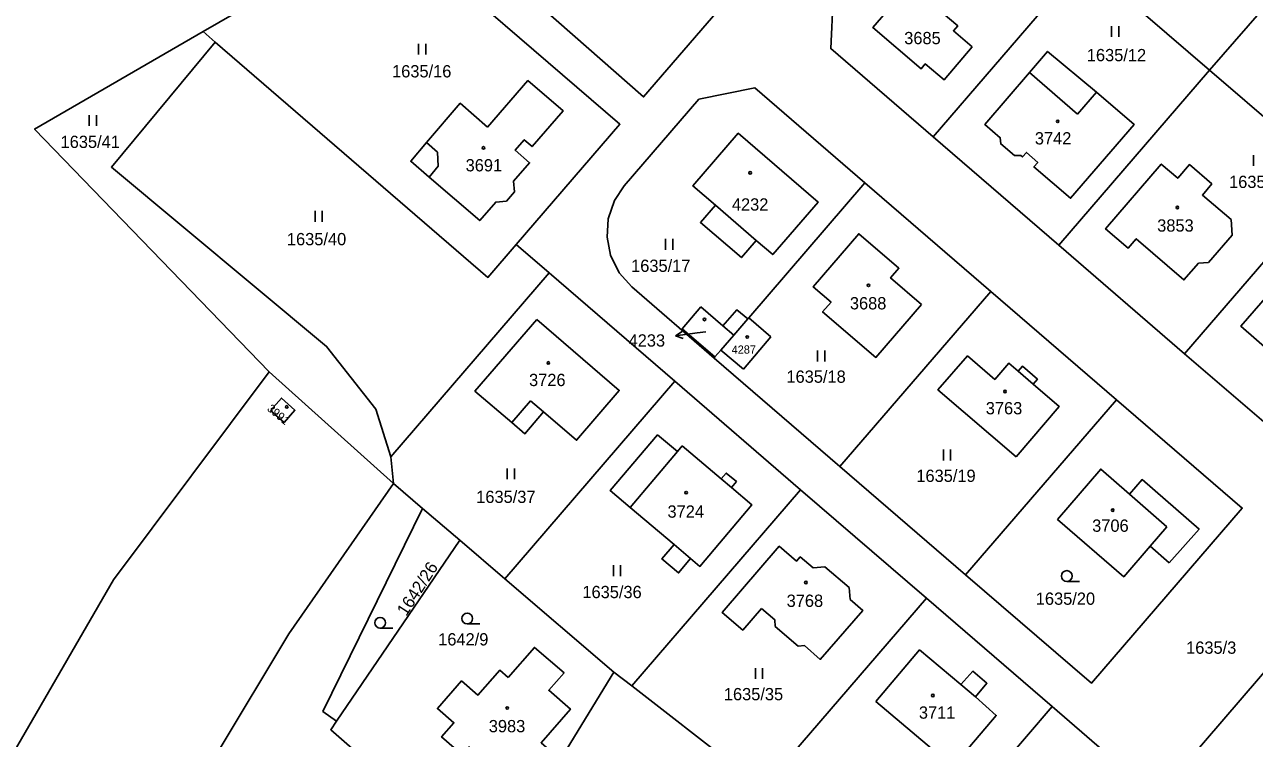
# Model space of a CAD drawing. Extents: x -679220 to -673243, y -1075091 to -1066557.
# Drawn here: x -677370.2 to -677199.8, y -1071791.5 to -1071692.7 of the extents above; entities that cross this region are included whole.
import ezdxf

# ---------------------------------------------------------------- set-up
doc = ezdxf.new("R2010")
doc.units = 0
for name, color, linetype in [('Hranice parcel', 7, 'Continuous'), ('Parcelní čísla', 7, 'Continuous'), ('Pop  PČ popisy', 7, 'Continuous'), ('Vnitřní kresba', 7, 'Continuous'), ('Značky budov', 7, 'Continuous'), ('Značky kultur', 7, 'Continuous')]:
    doc.layers.add(name, color=color, linetype=linetype)

msp = doc.modelspace()

# ---------------------------------------------------------------- linework, layer by layer
at = {"layer": 'Hranice parcel'}
for p, q in [((-677179.76, -1071668.57), (-677206.02, -1071699.04)), ((-677345.49, -1071693.69), (-677319.82, -1071678.84)), ((-677223.45, -1071684.02), (-677244.35, -1071708.26)), ((-677206.02, -1071699.04), (-677223.45, -1071684.02)), ((-677345.49, -1071693.69), (-677343.8, -1071695.15)), ((-677206.02, -1071699.04), (-677226.92, -1071723.27)), ((-677188.6, -1071714.05), (-677206.02, -1071699.04)), ((-677226.92, -1071723.27), (-677244.35, -1071708.26)), ((-677269.88, -1071733.31), (-677253.79, -1071714.64)), ((-677253.79, -1071714.64), (-677236.36, -1071729.65)), ((-677188.6, -1071714.05), (-677209.5, -1071738.28)), ((-677302.09, -1071723.18), (-677297.54, -1071727.1)), ((-677209.5, -1071738.28), (-677226.92, -1071723.27)), ((-677297.54, -1071727.1), (-677319.49, -1071752.57)), ((-677297.54, -1071727.1), (-677280.12, -1071742.11)), ((-677257.25, -1071753.9), (-677236.36, -1071729.65)), ((-677236.36, -1071729.65), (-677218.94, -1071744.66)), ((-677279.11, -1071734.83), (-677276.5, -1071731.78)), ((-677270.01, -1071733.46), (-677269.88, -1071733.31)), ((-677269.88, -1071733.31), (-677266.8, -1071735.93)), ((-677274.56, -1071738.74), (-677279.11, -1071734.83)), ((-677266.8, -1071735.93), (-677270.63, -1071740.43)), ((-677274.68, -1071738.88), (-677274.56, -1071738.74)), ((-677273.73, -1071737.78), (-677274.56, -1071738.74)), ((-677270.63, -1071740.43), (-677273.73, -1071737.78)), ((-677192.07, -1071753.3), (-677209.5, -1071738.28)), ((-677257.25, -1071753.9), (-677274.68, -1071738.88)), ((-677319.11, -1071756.26), (-677336.34, -1071740.8)), ((-677280.12, -1071742.11), (-677303.68, -1071769.45)), ((-677280.12, -1071742.11), (-677262.7, -1071757.12)), ((-677239.83, -1071768.91), (-677218.94, -1071744.66)), ((-677319.49, -1071752.57), (-677319.11, -1071756.26)), ((-677239.83, -1071768.91), (-677257.25, -1071753.9)), ((-677315.09, -1071759.7), (-677319.11, -1071756.26)), ((-677262.7, -1071757.12), (-677286.1, -1071784.28)), ((-677262.7, -1071757.12), (-677245.27, -1071772.14)), ((-677315.09, -1071759.7), (-677309.93, -1071764.11)), ((-677309.93, -1071764.11), (-677327, -1071789.16)), ((-677303.68, -1071769.45), (-677309.93, -1071764.11)), ((-677288.56, -1071782.38), (-677303.68, -1071769.45)), ((-677245.27, -1071772.14), (-677267.88, -1071798.38)), ((-677245.27, -1071772.14), (-677227.85, -1071787.15)), ((-677288.56, -1071782.38), (-677305.42, -1071809.89)), ((-677286.1, -1071784.28), (-677288.56, -1071782.38)), ((-677267.88, -1071798.38), (-677286.1, -1071784.28)), ((-677227.85, -1071787.15), (-677249.67, -1071812.47)), ((-677227.85, -1071787.15), (-677210.42, -1071802.16))]:
    msp.add_line(p, q, dxfattribs=at)
for points in [[(-677244.35, -1071708.26), (-677258.52, -1071696.05), (-677258.18, -1071689.08), (-677240.88, -1071669.01)], [(-677266.83, -1071682.28), (-677284.46, -1071702.73), (-677315.86, -1071675.12)], [(-677319.82, -1071678.84), (-677287.72, -1071706.52), (-677302.09, -1071723.18)], [(-677238.93, -1071695.79), (-677242.82, -1071700.37), (-677245.42, -1071698.16), (-677245.99, -1071698.84), (-677252.68, -1071693.14), (-677247.63, -1071687.2), (-677240.93, -1071692.89), (-677241.53, -1071693.58), (-677238.93, -1071695.79)], [(-677336.34, -1071740.8), (-677368.83, -1071707.19), (-677345.49, -1071693.69)], [(-677343.8, -1071695.15), (-677358.19, -1071712.44), (-677328.37, -1071737.27), (-677321.56, -1071745.95), (-677319.49, -1071752.57)], [(-677343.8, -1071695.15), (-677306.01, -1071727.73), (-677302.09, -1071723.18)], [(-677221.7, -1071702.07), (-677216.49, -1071706.54), (-677225.29, -1071716.76), (-677230.36, -1071712.42), (-677229.83, -1071711.82), (-677231.42, -1071710.41), (-677231.97, -1071711.03), (-677232.18, -1071710.86), (-677233.06, -1071710.86), (-677234.96, -1071709.23), (-677235.04, -1071708.38), (-677237.16, -1071706.56), (-677230.99, -1071699.37), (-677228.48, -1071696.44), (-677221.7, -1071702.07)], [(-677306.06, -1071706.9), (-677300.48, -1071700.46), (-677295.61, -1071704.65), (-677299.89, -1071709.6), (-677300.98, -1071708.65), (-677302.25, -1071710.1), (-677300.25, -1071711.84), (-677302.47, -1071714.4), (-677302.35, -1071715.86), (-677303.46, -1071717.17), (-677304.93, -1071717.29), (-677307.15, -1071719.86), (-677314.15, -1071713.85), (-677316.72, -1071711.64), (-677314.54, -1071709.05), (-677309.86, -1071703.6), (-677306.06, -1071706.9)], [(-677274.68, -1071738.88), (-677286.1, -1071729.04), (-677287.82, -1071727.09), (-677289.02, -1071724.62), (-677289.5, -1071722.16), (-677289.34, -1071719.63), (-677288.49, -1071717.09), (-677287.16, -1071715.06), (-677276.79, -1071703.03), (-677269.06, -1071701.48), (-677253.79, -1071714.64)], [(-677268.84, -1071722.61), (-677270.9, -1071724.98), (-677276.58, -1071720.1), (-677274.51, -1071717.73), (-677277.62, -1071715.05), (-677271.34, -1071707.77), (-677260.28, -1071717.3), (-677266.56, -1071724.57), (-677268.84, -1071722.61)], [(-677206.18, -1071725.64), (-677207.56, -1071725.76), (-677209.58, -1071728.07), (-677216.19, -1071722.36), (-677217.33, -1071723.69), (-677220.44, -1071721.01), (-677212.73, -1071712.02), (-677210.43, -1071713.99), (-677208.82, -1071712.1), (-677205.72, -1071714.78), (-677207.03, -1071716.32), (-677203.04, -1071719.72), (-677202.9, -1071721.85), (-677206.18, -1071725.64)], [(-677245.94, -1071731.47), (-677252.25, -1071738.81), (-677259.64, -1071732.51), (-677258.48, -1071731.17), (-677260.95, -1071729.04), (-677254.65, -1071721.68), (-677249.08, -1071726.46), (-677250.24, -1071727.8), (-677245.94, -1071731.47)], [(-677197.34, -1071738.27), (-677201.69, -1071734.49), (-677194.65, -1071726.36), (-677183.59, -1071735.94), (-677187.46, -1071740.46), (-677186.04, -1071741.73), (-677190.41, -1071746.83), (-677195.06, -1071742.78), (-677193.42, -1071740.84), (-677196.91, -1071737.79), (-677197.34, -1071738.27)], [(-677276.5, -1071731.78), (-677273.45, -1071734.43), (-677271.51, -1071732.19), (-677270.01, -1071733.46)], [(-677299.24, -1071733.53), (-677287.83, -1071743.37), (-677293.74, -1071750.26), (-677298.3, -1071746.35), (-677300.89, -1071749.37), (-677302.72, -1071747.81), (-677307.81, -1071743.45), (-677299.24, -1071733.53)], [(-677273.73, -1071737.78), (-677271.96, -1071735.73), (-677270.01, -1071733.46)], [(-677232.85, -1071752.57), (-677243.66, -1071743.27), (-677239.57, -1071738.58), (-677235.8, -1071741.84), (-677233.84, -1071739.58), (-677232.55, -1071740.72), (-677231.97, -1071740.02), (-677229.89, -1071741.83), (-677230.46, -1071742.49), (-677226.86, -1071745.6), (-677232.85, -1071752.57)], [(-677429.99, -1071917.37), (-677374.41, -1071798.07), (-677357.92, -1071769.61), (-677336.34, -1071740.8)], [(-677336.15, -1071746.13), (-677334.64, -1071744.44), (-677332.75, -1071746.12), (-677334.26, -1071747.81), (-677336.15, -1071746.13)], [(-677218.94, -1071744.66), (-677201.51, -1071759.67), (-677222.4, -1071783.92), (-677239.83, -1071768.91)], [(-677279.09, -1071751.06), (-677273.68, -1071755.62), (-677272.99, -1071754.81), (-677271.6, -1071755.99), (-677272.28, -1071756.82), (-677269.44, -1071759.22), (-677276.65, -1071767.74), (-677277.95, -1071766.64), (-677279.61, -1071768.63), (-677281.92, -1071766.7), (-677280.23, -1071764.71), (-677286.29, -1071759.57), (-677289.08, -1071757.24), (-677282.52, -1071749.53), (-677279.73, -1071751.81), (-677279.09, -1071751.06)], [(-677211.62, -1071767.25), (-677214.27, -1071764.95), (-677217.92, -1071769.16), (-677227.08, -1071761.22), (-677221.11, -1071754.27), (-677217.14, -1071757.73), (-677215.38, -1071755.71), (-677207.49, -1071762.56), (-677211.62, -1071767.25)], [(-677319.11, -1071756.26), (-677333.59, -1071777.09), (-677353.45, -1071810.1), (-677384.02, -1071862.66), (-677396.73, -1071887.8), (-677406.87, -1071911.8), (-677407.41, -1071916.34)], [(-677327, -1071789.16), (-677328.88, -1071787.82), (-677315.09, -1071759.7)], [(-677268.12, -1071773.56), (-677270.71, -1071776.56), (-677273.55, -1071774.13), (-677265.65, -1071764.95), (-677263.27, -1071767.02), (-677262.74, -1071766.41), (-677260.96, -1071767.91), (-677259.32, -1071767.81), (-677255.98, -1071770.67), (-677255.85, -1071772.3), (-677254.08, -1071773.83), (-677259.97, -1071780.61), (-677262.14, -1071778.69), (-677263.03, -1071778.76), (-677266.2, -1071776.05), (-677266.28, -1071775.13), (-677268.12, -1071773.56)], [(-677192, -1071810.12), (-677209.43, -1071795.1), (-677188.54, -1071770.86), (-677171.11, -1071785.87)], [(-677303.21, -1071783.12), (-677299.58, -1071778.95), (-677295.46, -1071782.48), (-677297.59, -1071784.88), (-677294.59, -1071787.49), (-677298.65, -1071792.16), (-677297.58, -1071793.09), (-677305.32, -1071801.98), (-677308.65, -1071798.97), (-677305.56, -1071795.44), (-677308.66, -1071792.73), (-677309.62, -1071793.79), (-677312.43, -1071791.35), (-677310.73, -1071789.39), (-677313.02, -1071787.42), (-677309.67, -1071783.59), (-677307.4, -1071785.56), (-677304.39, -1071782.12), (-677303.21, -1071783.12)], [(-677252.25, -1071786.43), (-677246.21, -1071779.29), (-677240.49, -1071784.1), (-677238.84, -1071782.26), (-677236.88, -1071783.92), (-677238.47, -1071785.8), (-677235.59, -1071788.37), (-677241.6, -1071795.45), (-677252.25, -1071786.43)], [(-677327, -1071789.16), (-677327.8, -1071790.34), (-677305.42, -1071809.89)]]:
    msp.add_lwpolyline(points, dxfattribs=at)
at = {"layer": 'Pop  PČ popisy'}
for p, q in [((-677280.01, -1071735.83), (-677279.09, -1071735.19)), ((-677275.83, -1071735.25), (-677277.04, -1071735.41)), ((-677277.04, -1071735.41), (-677280.01, -1071735.83)), ((-677280.01, -1071735.83), (-677278.95, -1071736.18))]:
    msp.add_line(p, q, dxfattribs=at)
at = {"layer": 'Vnitřní kresba'}
for p, q in [((-677224.31, -1071705.11), (-677230.99, -1071699.37)), ((-677221.7, -1071702.07), (-677224.31, -1071705.11)), ((-677313, -1071710.37), (-677314.54, -1071709.05)), ((-677312.9, -1071712.33), (-677313, -1071710.37)), ((-677314.15, -1071713.85), (-677312.9, -1071712.33)), ((-677274.51, -1071717.73), (-677268.84, -1071722.61)), ((-677273.45, -1071734.43), (-677271.96, -1071735.73)), ((-677232.55, -1071740.72), (-677230.46, -1071742.49)), ((-677302.72, -1071747.81), (-677300.13, -1071744.79)), ((-677300.13, -1071744.79), (-677298.3, -1071746.35)), ((-677286.29, -1071759.57), (-677279.73, -1071751.81)), ((-677273.68, -1071755.62), (-677272.28, -1071756.82)), ((-677211.94, -1071762.26), (-677217.14, -1071757.73)), ((-677214.27, -1071764.95), (-677211.94, -1071762.26)), ((-677280.23, -1071764.71), (-677277.95, -1071766.64)), ((-677240.49, -1071784.1), (-677238.47, -1071785.8))]:
    msp.add_line(p, q, dxfattribs=at)
at = {"layer": 'Značky budov'}
for centre in [(-677227.07, -1071706.12), (-677306.63, -1071709.79), (-677269.69, -1071713.25), (-677210.49, -1071718.05), (-677253.29, -1071728.81), (-677276.02, -1071733.54), (-677270.09, -1071735.98), (-677297.65, -1071739.56), (-677234.37, -1071743.52), (-677333.89, -1071745.65), (-677278.55, -1071757.53), (-677219.45, -1071759.94), (-677261.96, -1071769.97), (-677244.38, -1071785.61), (-677303.34, -1071787.34)]:
    msp.add_circle(centre, 0.175, dxfattribs=at)
at = {"layer": 'Značky kultur'}
for p, q in [((-677219.62, -1071694.42), (-677219.62, -1071692.92)), ((-677218.62, -1071694.42), (-677218.62, -1071692.92)), ((-677315.63, -1071696.88), (-677315.63, -1071695.38)), ((-677314.63, -1071696.88), (-677314.63, -1071695.38)), ((-677361.25, -1071706.74), (-677361.25, -1071705.24)), ((-677360.25, -1071706.74), (-677360.25, -1071705.24)), ((-677199.95, -1071712.29), (-677199.95, -1071710.79)), ((-677329.97, -1071720.02), (-677329.97, -1071718.52)), ((-677328.97, -1071720.02), (-677328.97, -1071718.52)), ((-677281.4, -1071723.89), (-677281.4, -1071722.39)), ((-677280.4, -1071723.89), (-677280.4, -1071722.39)), ((-677260.36, -1071739.35), (-677260.36, -1071737.85)), ((-677259.36, -1071739.35), (-677259.36, -1071737.85)), ((-677242.92, -1071753.05), (-677242.92, -1071751.55)), ((-677241.92, -1071753.05), (-677241.92, -1071751.55)), ((-677303.35, -1071755.66), (-677303.35, -1071754.16)), ((-677302.35, -1071755.66), (-677302.35, -1071754.16)), ((-677288.64, -1071769.08), (-677288.64, -1071767.58)), ((-677287.64, -1071769.08), (-677287.64, -1071767.58)), ((-677225.81, -1071769.82), (-677224.06, -1071769.82)), ((-677320.95, -1071776.29), (-677319.2, -1071776.29)), ((-677308.89, -1071775.7), (-677307.14, -1071775.7)), ((-677268.96, -1071783.31), (-677268.96, -1071781.81)), ((-677267.96, -1071783.31), (-677267.96, -1071781.81))]:
    msp.add_line(p, q, dxfattribs=at)
for centre in [(-677225.81, -1071769.07), (-677308.89, -1071774.95), (-677320.95, -1071775.54)]:
    msp.add_circle(centre, 0.75, dxfattribs=at)

# ---------------------------------------------------------------- texts
at = {"layer": 'Parcelní čísla'}
for s, p in [('3685', (-677248.34, -1071695.43)), ('1635/12', (-677223.04, -1071697.79)), ('1635/16', (-677319.3, -1071700.03)), ('1635/41', (-677365.23, -1071709.8)), ('3742', (-677230.24, -1071709.31)), ('3691', (-677309.11, -1071713.04)), ('1635/11', (-677203.33, -1071715.34)), ('4232', (-677272.22, -1071718.47)), ('3853', (-677213.29, -1071721.38)), ('1635/40', (-677333.87, -1071723.27)), ('1635/17', (-677286.18, -1071726.96)), ('3688', (-677255.87, -1071732.15)), ('4233', (-677286.53, -1071737.3)), ('3726', (-677300.32, -1071742.77)), ('1635/18', (-677264.66, -1071742.31)), ('3763', (-677237.04, -1071746.68)), ('1635/19', (-677246.66, -1071756.04)), ('1635/37', (-677307.64, -1071758.95)), ('3724', (-677281.14, -1071760.99)), ('3706', (-677222.3, -1071762.94)), ('1635/36', (-677292.93, -1071772.13)), ('3768', (-677264.63, -1071773.34)), ('1635/20', (-677230.11, -1071773.05)), ('1642/9', (-677312.91, -1071778.68)), ('1635/3', (-677209.28, -1071779.83)), ('1635/35', (-677273.33, -1071786.27)), ('3711', (-677246.31, -1071788.82)), ('3983', (-677305.9, -1071790.7))]:
    msp.add_text(s, height=1.7, dxfattribs=at).set_placement(p)
for s, height, rotation, p in [('4287', 1.139, 1, (-677272.25, -1071738.31)), ('3991', 1.14, 320, (-677336.71, -1071746.05)), ('1642/26', 1.7, 57, (-677317.33, -1071774.72))]:
    msp.add_text(s, height=height, rotation=rotation, dxfattribs=at).set_placement(p)

doc.saveas('drawing.dxf')
